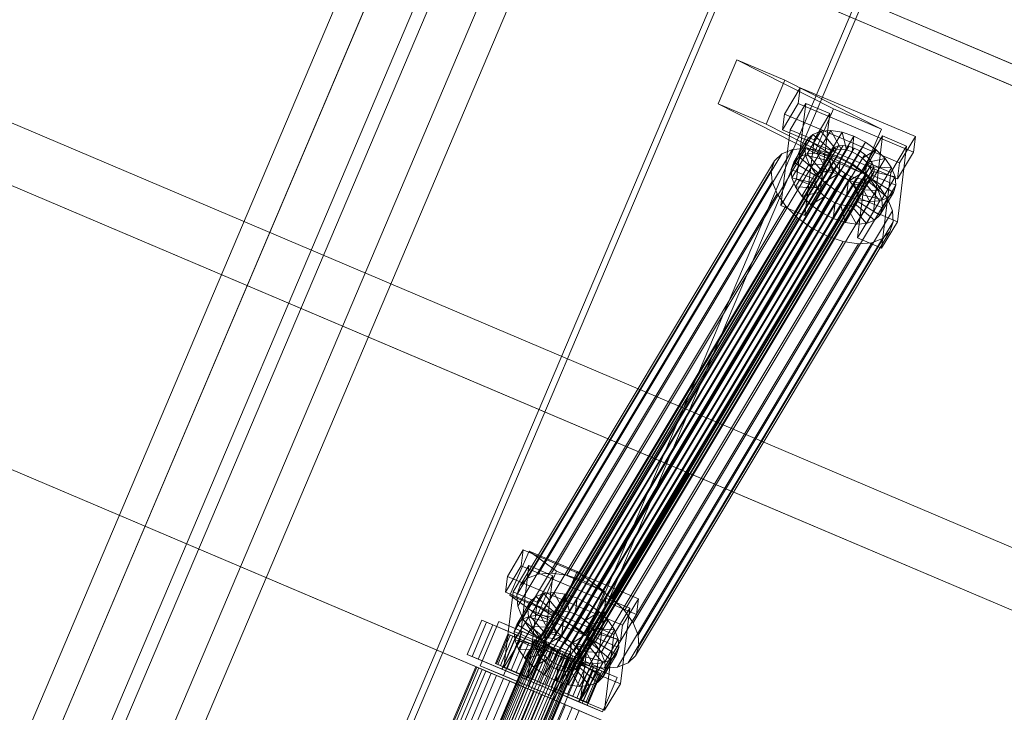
# Model space of a CAD drawing. Header units: millimetres. Extents: x -4738 to 65662, y -68080 to 6847.
# Tile 563 of 656: x 21537 to 21907, y -19517 to -19256. Entities that reach past the tile are written whole.
import ezdxf

# ---------------------------------------------------------------- set-up
doc = ezdxf.new("R2010")
doc.units = ezdxf.units.MM
doc.layers.add('superior_C10', color=7, linetype='Continuous', lineweight=0)

msp = doc.modelspace()

# ---------------------------------------------------------------- linework, layer by layer
at = {"layer": 'superior_C10'}
for p, q in [((27880.277, -21988.995), (18436.834, -17980.274)), ((18437.764, -17980.669), (27881.207, -21989.39)), ((22204.479, -19397.664), (21087.245, -18923.401)), ((21088.482, -18923.926), (22205.716, -19398.189)), ((22162.491, -19387.988), (21080.319, -18928.609)), ((21089.546, -18932.526), (22171.718, -19391.905)), ((21265.087, -20198.505), (21801.771, -18934.224)), ((22198.476, -19403.264), (21116.304, -18943.884)), ((21123.686, -18947.018), (22205.858, -19406.397)), ((21837.671, -18949.463), (21300.986, -20213.744)), ((21787.69, -19426.281), (20903.637, -19051.002)), ((20904.735, -19051.469), (21788.789, -19426.748)), ((21328.705, -20048.639), (21738.154, -19084.09)), ((21774.053, -19099.329), (21364.604, -20063.878)), ((20852.621, -19136.135), (21736.674, -19511.413)), ((21737.773, -19511.88), (20853.72, -19136.601)), ((21691.786, -19166.448), (21355.742, -19958.075)), ((21717.1, -19177.193), (21381.056, -19968.821)), ((21385.658, -19970.775), (21721.702, -19179.147)), ((21410.972, -19981.52), (21747.016, -19189.893)), ((21477.157, -20004.184), (21809.293, -19221.761)), ((21811.508, -19222.701), (21479.371, -20005.124)), ((21855.105, -19241.208), (21522.969, -20023.631)), ((21525.183, -20024.571), (21857.32, -19242.148)), ((21799.799, -19287.787), (21806.879, -19271.239)), ((21806.879, -19271.239), (21824.915, -19278.896)), ((21806.879, -19271.239), (21843.151, -19289.753)), ((21824.915, -19278.896), (21817.835, -19295.443)), ((21824.915, -19278.896), (21861.188, -19297.409)), ((21824.724, -19291.733), (21830.676, -19281.801)), ((21830.676, -19281.801), (21829.952, -19287.725)), ((21830.676, -19281.801), (21873.983, -19300.128)), ((21817.835, -19295.443), (21799.799, -19287.787)), ((21836.072, -19306.3), (21799.799, -19287.787)), ((21829.952, -19287.725), (21824, -19297.657)), ((21826.852, -19297.618), (21832.803, -19287.685)), ((21832.803, -19287.685), (21829.328, -19316.12)), ((21873.259, -19306.052), (21829.952, -19287.725)), ((21832.803, -19287.685), (21841.826, -19291.504)), ((21843.151, -19289.753), (21836.072, -19306.3)), ((21861.188, -19297.409), (21843.151, -19289.753)), ((21824, -19297.657), (21824.724, -19291.733)), ((21868.031, -19310.06), (21824.724, -19291.733)), ((21841.826, -19291.504), (21835.874, -19301.436)), ((21838.351, -19319.938), (21841.826, -19291.504)), ((21817.835, -19295.443), (21854.108, -19313.956)), ((21823.376, -19326.052), (21826.852, -19297.618)), ((21824, -19297.657), (21867.307, -19315.984)), ((21835.874, -19301.436), (21826.852, -19297.618)), ((21838.366, -19298.134), (21833.265, -19306.647)), ((21835.357, -19299.312), (21838.366, -19298.134)), ((21842.135, -19297.848), (21837.034, -19306.361)), ((21838.366, -19298.134), (21842.135, -19297.848)), ((21844.234, -19305.023), (21838.366, -19298.134)), ((21846.019, -19304.887), (21842.135, -19297.848)), ((21842.135, -19297.848), (21846.407, -19298.473)), ((21854.108, -19313.956), (21861.188, -19297.409)), ((21833.313, -19301.302), (21828.211, -19309.815)), ((21835.357, -19299.312), (21830.256, -19307.826)), ((21832.373, -19303.968), (21833.313, -19301.302)), ((21835.874, -19301.436), (21832.399, -19329.87)), ((21833.313, -19301.302), (21835.357, -19299.312)), ((21841.84, -19306.523), (21833.313, -19301.302)), ((21842.809, -19305.581), (21835.357, -19299.312)), ((21846.407, -19298.473), (21841.306, -19306.986)), ((21850.891, -19299.967), (21845.789, -19308.481)), ((21848.043, -19305.183), (21846.407, -19298.473)), ((21846.407, -19298.473), (21850.891, -19299.967)), ((21850.167, -19305.891), (21850.891, -19299.967)), ((21850.891, -19299.967), (21855.281, -19302.228)), ((21855.723, -19309.836), (21861.675, -19299.904)), ((21861.675, -19299.904), (21858.2, -19328.338)), ((21861.675, -19299.904), (21870.697, -19303.722)), ((21873.983, -19300.128), (21868.031, -19310.06)), ((21873.259, -19306.052), (21873.983, -19300.128)), ((21842.691, -19305.105), (21731.732, -19490.267)), ((21827.809, -19305.076), (21732.155, -19464.699)), ((21843.659, -19304.162), (21732.7, -19489.325)), ((21845.084, -19303.604), (21734.125, -19488.766)), ((21846.87, -19303.468), (21735.911, -19488.631)), ((21832.847, -19304.694), (21737.193, -19464.317)), ((21848.893, -19303.765), (21737.934, -19488.927)), ((21851.017, -19304.472), (21740.058, -19489.635)), ((21853.096, -19305.543), (21742.138, -19490.706)), ((21838.558, -19305.53), (21742.904, -19465.153)), ((21823.786, -19306.651), (21827.809, -19305.076)), ((21827.271, -19312.481), (21832.373, -19303.968)), ((21827.809, -19305.076), (21832.847, -19304.694)), ((21832.601, -19307.128), (21832.373, -19303.968)), ((21832.373, -19303.968), (21841.395, -19307.786)), ((21832.847, -19304.694), (21838.558, -19305.53)), ((21837.707, -19314.094), (21842.809, -19305.581)), ((21838.558, -19305.53), (21844.552, -19307.527)), ((21839.133, -19313.536), (21844.234, -19305.023)), ((21840.918, -19313.4), (21846.019, -19304.887)), ((21842.809, -19305.581), (21841.84, -19306.523)), ((21842.245, -19306.367), (21842.691, -19305.105)), ((21842.691, -19305.105), (21843.659, -19304.162)), ((21844.234, -19305.023), (21842.809, -19305.581)), ((21842.941, -19313.697), (21848.043, -19305.183)), ((21843.659, -19304.162), (21845.084, -19303.604)), ((21846.019, -19304.887), (21844.234, -19305.023)), ((21845.084, -19303.604), (21846.87, -19303.468)), ((21848.043, -19305.183), (21846.019, -19304.887)), ((21846.87, -19303.468), (21848.893, -19303.765)), ((21850.167, -19305.891), (21848.043, -19305.183)), ((21848.893, -19303.765), (21851.017, -19304.472)), ((21855.281, -19302.228), (21850.179, -19310.742)), ((21851.017, -19304.472), (21853.096, -19305.543)), ((21852.246, -19306.962), (21855.281, -19302.228)), ((21853.096, -19305.543), (21854.99, -19306.905)), ((21854.14, -19308.324), (21859.278, -19305.103)), ((21859.278, -19305.103), (21854.176, -19313.616)), ((21855.281, -19302.228), (21859.278, -19305.103)), ((21859.278, -19305.103), (21862.609, -19308.394)), ((21870.697, -19303.722), (21864.745, -19313.654)), ((21867.222, -19332.156), (21870.697, -19303.722)), ((21821.053, -19309.311), (21725.399, -19468.934)), ((21823.786, -19306.651), (21728.132, -19466.274)), ((21731.286, -19491.53), (21842.245, -19306.367)), ((21842.353, -19307.864), (21731.394, -19493.027)), ((21843.007, -19309.493), (21732.049, -19494.656)), ((21854.99, -19306.905), (21744.031, -19492.067)), ((21856.568, -19308.464), (21745.609, -19493.626)), ((21844.552, -19307.527), (21748.898, -19467.15)), ((21819.796, -19312.875), (21821.053, -19309.311)), ((21821.053, -19309.311), (21823.786, -19306.651)), ((21832.601, -19307.128), (21827.499, -19315.642)), ((21830.256, -19307.826), (21828.211, -19309.815)), ((21833.265, -19306.647), (21830.256, -19307.826)), ((21830.256, -19307.826), (21837.707, -19314.094)), ((21841.503, -19309.283), (21832.601, -19307.128)), ((21833.982, -19310.568), (21832.601, -19307.128)), ((21837.034, -19306.361), (21833.265, -19306.647)), ((21833.265, -19306.647), (21839.133, -19313.536)), ((21836.072, -19306.3), (21854.108, -19313.956)), ((21841.395, -19307.786), (21836.294, -19316.299)), ((21836.402, -19317.796), (21841.503, -19309.283)), ((21836.739, -19315.037), (21841.84, -19306.523)), ((21841.306, -19306.986), (21837.034, -19306.361)), ((21837.034, -19306.361), (21840.918, -19313.4)), ((21845.789, -19308.481), (21841.306, -19306.986)), ((21841.306, -19306.986), (21842.941, -19313.697)), ((21841.84, -19306.523), (21841.395, -19307.786)), ((21841.395, -19307.786), (21841.503, -19309.283)), ((21841.503, -19309.283), (21842.157, -19310.912)), ((21842.353, -19307.864), (21842.245, -19306.367)), ((21843.007, -19309.493), (21842.353, -19307.864)), ((21844.163, -19311.144), (21843.007, -19309.493)), ((21844.552, -19307.527), (21850.421, -19310.55)), ((21845.065, -19314.404), (21850.167, -19305.891)), ((21845.789, -19308.481), (21845.065, -19314.404)), ((21850.179, -19310.742), (21845.789, -19308.481)), ((21847.145, -19315.475), (21852.246, -19306.962)), ((21849.038, -19316.837), (21854.14, -19308.324)), ((21852.246, -19306.962), (21850.167, -19305.891)), ((21854.14, -19308.324), (21852.246, -19306.962)), ((21855.718, -19309.883), (21854.14, -19308.324)), ((21854.99, -19306.905), (21856.568, -19308.464)), ((21855.718, -19309.883), (21862.609, -19308.394)), ((21856.568, -19308.464), (21857.723, -19310.114)), ((21862.609, -19308.394), (21857.508, -19316.907)), ((21862.609, -19308.394), (21865.049, -19311.878)), ((21867.307, -19315.984), (21873.259, -19306.052)), ((21724.142, -19472.498), (21819.796, -19312.875)), ((21844.163, -19311.144), (21733.204, -19496.306)), ((21845.741, -19312.703), (21734.782, -19497.865)), ((21857.723, -19310.114), (21746.765, -19495.277)), ((21858.377, -19311.743), (21747.419, -19496.906)), ((21850.421, -19310.55), (21754.766, -19470.173)), ((21820.101, -19317.1), (21819.796, -19312.875)), ((21828.211, -19309.815), (21827.271, -19312.481)), ((21836.294, -19316.299), (21827.271, -19312.481)), ((21827.271, -19312.481), (21827.499, -19315.642)), ((21828.211, -19309.815), (21836.739, -19315.037)), ((21833.982, -19310.568), (21828.88, -19319.081)), ((21842.157, -19310.912), (21833.982, -19310.568)), ((21836.421, -19314.052), (21833.982, -19310.568)), ((21843.313, -19312.563), (21836.421, -19314.052)), ((21837.056, -19319.426), (21842.157, -19310.912)), ((21838.211, -19321.076), (21843.313, -19312.563)), ((21842.157, -19310.912), (21843.313, -19312.563)), ((21843.313, -19312.563), (21844.891, -19314.122)), ((21845.741, -19312.703), (21844.163, -19311.144)), ((21847.634, -19314.064), (21845.741, -19312.703)), ((21850.179, -19310.742), (21847.145, -19315.475)), ((21854.176, -19313.616), (21850.179, -19310.742)), ((21850.421, -19310.55), (21855.764, -19314.392)), ((21850.616, -19318.396), (21855.718, -19309.883)), ((21851.772, -19320.046), (21856.873, -19311.533)), ((21852.248, -19338.27), (21855.723, -19309.836)), ((21852.426, -19321.675), (21857.527, -19313.162)), ((21856.873, -19311.533), (21855.718, -19309.883)), ((21864.745, -19313.654), (21855.723, -19309.836)), ((21857.527, -19313.162), (21856.873, -19311.533)), ((21856.873, -19311.533), (21865.049, -19311.878)), ((21857.635, -19314.659), (21857.527, -19313.162)), ((21857.527, -19313.162), (21866.43, -19315.317)), ((21857.723, -19310.114), (21858.377, -19311.743)), ((21858.377, -19311.743), (21858.486, -19313.24)), ((21865.049, -19311.878), (21859.947, -19320.391)), ((21865.049, -19311.878), (21866.43, -19315.317)), ((21868.031, -19310.06), (21867.307, -19315.984)), ((21847.634, -19314.064), (21736.676, -19499.227)), ((21849.714, -19315.135), (21738.755, -19500.298)), ((21851.838, -19315.843), (21740.879, -19501.005)), ((21853.861, -19316.139), (21742.902, -19501.302)), ((21855.646, -19316.004), (21744.688, -19501.166)), ((21857.072, -19315.445), (21746.113, -19500.608)), ((21858.04, -19314.503), (21747.081, -19499.665)), ((21858.486, -19313.24), (21747.527, -19498.403)), ((21855.764, -19314.392), (21760.11, -19474.015)), ((21829.328, -19316.12), (21823.376, -19326.052)), ((21827.499, -19315.642), (21836.402, -19317.796)), ((21827.499, -19315.642), (21828.88, -19319.081)), ((21838.351, -19319.938), (21829.328, -19316.12)), ((21836.421, -19314.052), (21831.319, -19322.565)), ((21836.294, -19316.299), (21836.739, -19315.037)), ((21836.402, -19317.796), (21836.294, -19316.299)), ((21839.753, -19317.343), (21836.421, -19314.052)), ((21836.739, -19315.037), (21837.707, -19314.094)), ((21837.707, -19314.094), (21839.133, -19313.536)), ((21839.133, -19313.536), (21840.918, -19313.4)), ((21844.891, -19314.122), (21839.753, -19317.343)), ((21839.789, -19322.635), (21844.891, -19314.122)), ((21840.918, -19313.4), (21842.941, -19313.697)), ((21841.683, -19323.996), (21846.784, -19315.483)), ((21842.941, -19313.697), (21845.065, -19314.404)), ((21846.784, -19315.483), (21843.75, -19320.217)), ((21843.762, -19325.067), (21848.864, -19316.554)), ((21844.891, -19314.122), (21846.784, -19315.483)), ((21845.065, -19314.404), (21847.145, -19315.475)), ((21846.784, -19315.483), (21848.864, -19316.554)), ((21847.145, -19315.475), (21849.038, -19316.837)), ((21849.714, -19315.135), (21847.634, -19314.064)), ((21848.864, -19316.554), (21848.14, -19322.478)), ((21848.864, -19316.554), (21850.987, -19317.262)), ((21854.176, -19313.616), (21849.038, -19316.837)), ((21849.038, -19316.837), (21850.616, -19318.396)), ((21851.838, -19315.843), (21849.714, -19315.135)), ((21857.508, -19316.907), (21850.616, -19318.396)), ((21851.12, -19325.378), (21856.222, -19316.864)), ((21853.861, -19316.139), (21851.838, -19315.843)), ((21852.088, -19324.435), (21857.19, -19315.922)), ((21852.534, -19323.172), (21857.635, -19314.659)), ((21855.646, -19316.004), (21853.861, -19316.139)), ((21857.508, -19316.907), (21854.176, -19313.616)), ((21854.796, -19317.422), (21856.222, -19316.864)), ((21857.072, -19315.445), (21855.646, -19316.004)), ((21855.764, -19314.392), (21860.218, -19318.792)), ((21856.222, -19316.864), (21857.19, -19315.922)), ((21856.222, -19316.864), (21863.673, -19323.133)), ((21858.04, -19314.503), (21857.072, -19315.445)), ((21857.19, -19315.922), (21857.635, -19314.659)), ((21857.19, -19315.922), (21865.717, -19321.143)), ((21859.947, -19320.391), (21857.508, -19316.907)), ((21857.635, -19314.659), (21866.658, -19318.477)), ((21858.486, -19313.24), (21858.04, -19314.503)), ((21864.745, -19313.654), (21861.27, -19342.088)), ((21866.43, -19315.317), (21861.328, -19323.83)), ((21866.43, -19315.317), (21866.658, -19318.477)), ((21820.101, -19317.1), (21724.447, -19476.723)), ((21860.218, -19318.792), (21764.564, -19478.415)), ((21821.947, -19321.698), (21820.101, -19317.1)), ((21828.88, -19319.081), (21837.056, -19319.426)), ((21828.88, -19319.081), (21831.319, -19322.565)), ((21832.399, -19329.87), (21838.351, -19319.938)), ((21839.753, -19317.343), (21834.651, -19325.856)), ((21837.056, -19319.426), (21836.402, -19317.796)), ((21838.211, -19321.076), (21837.056, -19319.426)), ((21843.75, -19320.217), (21838.648, -19328.73)), ((21843.75, -19320.217), (21839.753, -19317.343)), ((21848.14, -19322.478), (21843.75, -19320.217)), ((21845.886, -19325.775), (21850.987, -19317.262)), ((21847.909, -19326.071), (21853.011, -19317.558)), ((21849.695, -19325.936), (21854.796, -19317.422)), ((21850.616, -19318.396), (21851.772, -19320.046)), ((21850.987, -19317.262), (21852.623, -19323.972)), ((21850.987, -19317.262), (21853.011, -19317.558)), ((21859.947, -19320.391), (21851.772, -19320.046)), ((21851.772, -19320.046), (21852.426, -19321.675)), ((21853.011, -19317.558), (21854.796, -19317.422)), ((21853.011, -19317.558), (21856.895, -19324.597)), ((21854.796, -19317.422), (21860.664, -19324.311)), ((21861.328, -19323.83), (21859.947, -19320.391)), ((21860.218, -19318.792), (21863.479, -19323.449)), ((21866.658, -19318.477), (21861.556, -19326.99)), ((21866.658, -19318.477), (21865.717, -19321.143)), ((21821.947, -19321.698), (21726.293, -19481.321)), ((21863.479, -19323.449), (21767.825, -19483.072)), ((21825.208, -19326.355), (21821.947, -19321.698)), ((21831.319, -19322.565), (21838.211, -19321.076)), ((21831.319, -19322.565), (21834.651, -19325.856)), ((21834.651, -19325.856), (21839.789, -19322.635)), ((21839.789, -19322.635), (21838.211, -19321.076)), ((21838.648, -19328.73), (21841.683, -19323.996)), ((21841.683, -19323.996), (21839.789, -19322.635)), ((21843.762, -19325.067), (21841.683, -19323.996)), ((21848.14, -19322.478), (21843.038, -19330.991)), ((21852.623, -19323.972), (21847.522, -19332.485)), ((21852.623, -19323.972), (21848.14, -19322.478)), ((21852.534, -19323.172), (21852.088, -19324.435)), ((21861.328, -19323.83), (21852.426, -19321.675)), ((21852.426, -19321.675), (21852.534, -19323.172)), ((21861.556, -19326.99), (21852.534, -19323.172)), ((21856.895, -19324.597), (21852.623, -19323.972)), ((21860.664, -19324.311), (21855.562, -19332.824)), ((21860.664, -19324.311), (21856.895, -19324.597)), ((21863.673, -19323.133), (21858.572, -19331.646)), ((21865.717, -19321.143), (21860.616, -19329.656)), ((21863.673, -19323.133), (21860.664, -19324.311)), ((21861.556, -19326.99), (21861.328, -19323.83)), ((21863.479, -19323.449), (21865.325, -19328.047)), ((21865.717, -19321.143), (21863.673, -19323.133)), ((21825.208, -19326.355), (21729.554, -19485.978)), ((21823.376, -19326.052), (21832.399, -19329.87)), ((21829.662, -19330.755), (21825.208, -19326.355)), ((21834.651, -19325.856), (21838.648, -19328.73)), ((21843.038, -19330.991), (21843.762, -19325.067)), ((21845.886, -19325.775), (21843.762, -19325.067)), ((21847.522, -19332.485), (21845.886, -19325.775)), ((21847.909, -19326.071), (21845.886, -19325.775)), ((21849.695, -19325.936), (21847.909, -19326.071)), ((21851.794, -19333.11), (21847.909, -19326.071)), ((21851.12, -19325.378), (21849.695, -19325.936)), ((21855.562, -19332.824), (21849.695, -19325.936)), ((21852.088, -19324.435), (21851.12, -19325.378)), ((21858.572, -19331.646), (21851.12, -19325.378)), ((21856.895, -19324.597), (21851.794, -19333.11)), ((21860.616, -19329.656), (21852.088, -19324.435)), ((21860.616, -19329.656), (21861.556, -19326.99)), ((21829.662, -19330.755), (21734.008, -19490.378)), ((21865.325, -19328.047), (21769.671, -19487.67)), ((21835.006, -19334.597), (21829.662, -19330.755)), ((21838.648, -19328.73), (21843.038, -19330.991)), ((21843.038, -19330.991), (21847.522, -19332.485)), ((21858.2, -19328.338), (21852.248, -19338.27)), ((21855.562, -19332.824), (21858.572, -19331.646)), ((21867.222, -19332.156), (21858.2, -19328.338)), ((21858.572, -19331.646), (21860.616, -19329.656)), ((21865.325, -19328.047), (21865.63, -19332.272)), ((21835.006, -19334.597), (21739.351, -19494.22)), ((21865.63, -19332.272), (21769.976, -19491.895)), ((21840.874, -19337.62), (21835.006, -19334.597)), ((21847.522, -19332.485), (21851.794, -19333.11)), ((21851.794, -19333.11), (21855.562, -19332.824)), ((21861.27, -19342.088), (21867.222, -19332.156)), ((21865.63, -19332.272), (21864.373, -19335.836)), ((21840.874, -19337.62), (21745.22, -19497.243)), ((21861.64, -19338.496), (21765.986, -19498.119)), ((21864.373, -19335.836), (21768.719, -19495.459)), ((21846.868, -19339.617), (21840.874, -19337.62)), ((21852.248, -19338.27), (21861.27, -19342.088)), ((21861.64, -19338.496), (21857.617, -19340.071)), ((21864.373, -19335.836), (21861.64, -19338.496)), ((21846.868, -19339.617), (21751.214, -19499.24)), ((21852.579, -19340.453), (21756.925, -19500.076)), ((21857.617, -19340.071), (21761.963, -19499.694)), ((21852.579, -19340.453), (21846.868, -19339.617)), ((21857.617, -19340.071), (21852.579, -19340.453)), ((21787.69, -19426.281), (21736.674, -19511.413)), ((21737.773, -19511.88), (21788.789, -19426.748)), ((22671.743, -19801.56), (21787.69, -19426.281)), ((21788.789, -19426.748), (21787.69, -19426.281)), ((21788.789, -19426.748), (22672.842, -19802.026)), ((21720.567, -19465.545), (21726.519, -19455.612)), ((21721.525, -19472.576), (21728.704, -19456.09)), ((21726.519, -19455.612), (21725.795, -19461.536)), ((21726.519, -19455.612), (21769.826, -19473.94)), ((21728.704, -19456.09), (21746.74, -19463.746)), ((21728.704, -19456.09), (21739.044, -19463.595)), ((21725.795, -19461.536), (21719.843, -19471.468)), ((21722.695, -19471.429), (21728.647, -19461.497)), ((21728.647, -19461.497), (21725.171, -19489.931)), ((21769.102, -19479.864), (21725.795, -19461.536)), ((21732.155, -19464.699), (21728.132, -19466.274)), ((21728.647, -19461.497), (21737.669, -19465.315)), ((21739.044, -19463.595), (21731.865, -19480.081)), ((21737.193, -19464.317), (21732.155, -19464.699)), ((21742.904, -19465.153), (21737.193, -19464.317)), ((21757.08, -19471.251), (21739.044, -19463.595)), ((21746.74, -19463.746), (21739.561, -19480.232)), ((21746.74, -19463.746), (21757.08, -19471.251)), ((21719.843, -19471.468), (21720.567, -19465.545)), ((21763.874, -19483.872), (21720.567, -19465.545)), ((21728.132, -19466.274), (21725.399, -19468.934)), ((21737.669, -19465.315), (21731.717, -19475.247)), ((21734.194, -19493.75), (21737.669, -19465.315)), ((21748.898, -19467.15), (21742.904, -19465.153)), ((21754.766, -19470.173), (21748.898, -19467.15)), ((21719.22, -19499.863), (21722.695, -19471.429)), ((21719.843, -19471.468), (21763.15, -19489.796)), ((21731.717, -19475.247), (21722.695, -19471.429)), ((21725.399, -19468.934), (21724.142, -19472.498)), ((21734.21, -19471.946), (21729.108, -19480.459)), ((21731.2, -19473.124), (21734.21, -19471.946)), ((21737.978, -19471.66), (21732.877, -19480.173)), ((21734.21, -19471.946), (21737.978, -19471.66)), ((21740.077, -19478.834), (21734.21, -19471.946)), ((21742.25, -19472.285), (21737.149, -19480.798)), ((21741.863, -19478.699), (21737.978, -19471.66)), ((21737.978, -19471.66), (21742.25, -19472.285)), ((21743.886, -19478.995), (21742.25, -19472.285)), ((21742.25, -19472.285), (21746.734, -19473.779)), ((21749.901, -19487.737), (21757.08, -19471.251)), ((21760.11, -19474.015), (21754.766, -19470.173)), ((21739.561, -19480.232), (21721.525, -19472.576)), ((21731.865, -19480.081), (21721.525, -19472.576)), ((21729.156, -19475.114), (21724.055, -19483.627)), ((21724.142, -19472.498), (21724.447, -19476.723)), ((21731.2, -19473.124), (21726.099, -19481.637)), ((21728.216, -19477.78), (21729.156, -19475.114)), ((21731.717, -19475.247), (21728.242, -19503.682)), ((21729.156, -19475.114), (21731.2, -19473.124)), ((21737.684, -19480.335), (21729.156, -19475.114)), ((21738.652, -19479.392), (21731.2, -19473.124)), ((21746.734, -19473.779), (21741.632, -19482.292)), ((21746.01, -19479.703), (21746.734, -19473.779)), ((21751.124, -19476.04), (21746.022, -19484.553)), ((21746.734, -19473.779), (21751.124, -19476.04)), ((21748.089, -19480.774), (21751.124, -19476.04)), ((21751.124, -19476.04), (21755.121, -19478.914)), ((21751.566, -19483.647), (21757.518, -19473.715)), ((21757.518, -19473.715), (21754.043, -19502.15)), ((21757.518, -19473.715), (21766.54, -19477.533)), ((21764.564, -19478.415), (21760.11, -19474.015)), ((21769.826, -19473.94), (21763.874, -19483.872)), ((21769.102, -19479.864), (21769.826, -19473.94)), ((21723.114, -19486.293), (21728.216, -19477.78)), ((21724.447, -19476.723), (21726.293, -19481.321)), ((21728.444, -19480.94), (21728.216, -19477.78)), ((21728.216, -19477.78), (21737.238, -19481.598)), ((21733.55, -19487.906), (21738.652, -19479.392)), ((21734.976, -19487.348), (21740.077, -19478.834)), ((21736.761, -19487.212), (21741.863, -19478.699)), ((21738.652, -19479.392), (21737.684, -19480.335)), ((21740.077, -19478.834), (21738.652, -19479.392)), ((21738.785, -19487.508), (21743.886, -19478.995)), ((21741.863, -19478.699), (21740.077, -19478.834)), ((21740.908, -19488.216), (21746.01, -19479.703)), ((21743.886, -19478.995), (21741.863, -19478.699)), ((21746.01, -19479.703), (21743.886, -19478.995)), ((21748.089, -19480.774), (21746.01, -19479.703)), ((21749.983, -19482.135), (21755.121, -19478.914)), ((21755.121, -19478.914), (21750.019, -19487.427)), ((21755.121, -19478.914), (21758.453, -19482.205)), ((21766.54, -19477.533), (21760.588, -19487.465)), ((21763.065, -19505.968), (21766.54, -19477.533)), ((21767.825, -19483.072), (21764.564, -19478.415)), ((21705.426, -19494.889), (21710.896, -19482.002)), ((21712.742, -19482.786), (21707.271, -19495.673)), ((21710.331, -19499.144), (21717.364, -19482.575)), ((21710.896, -19482.002), (21754.183, -19500.378)), ((21710.896, -19482.002), (21712.742, -19482.786)), ((21756.029, -19501.161), (21712.742, -19482.786)), ((21717.364, -19482.575), (21735.401, -19490.232)), ((21717.364, -19482.575), (21726.149, -19486.304)), ((21728.444, -19480.94), (21723.342, -19489.453)), ((21726.099, -19481.637), (21724.055, -19483.627)), ((21729.108, -19480.459), (21726.099, -19481.637)), ((21726.099, -19481.637), (21733.55, -19487.906)), ((21726.293, -19481.321), (21729.554, -19485.978)), ((21737.346, -19483.095), (21728.444, -19480.94)), ((21729.825, -19484.379), (21728.444, -19480.94)), ((21732.877, -19480.173), (21729.108, -19480.459)), ((21729.108, -19480.459), (21734.976, -19487.348)), ((21731.865, -19480.081), (21749.901, -19487.737)), ((21737.238, -19481.598), (21732.137, -19490.111)), ((21732.245, -19491.608), (21737.346, -19483.095)), ((21732.582, -19488.848), (21737.684, -19480.335)), ((21737.149, -19480.798), (21732.877, -19480.173)), ((21732.877, -19480.173), (21736.761, -19487.212)), ((21741.632, -19482.292), (21737.149, -19480.798)), ((21737.149, -19480.798), (21738.785, -19487.508)), ((21737.684, -19480.335), (21737.238, -19481.598)), ((21737.238, -19481.598), (21737.346, -19483.095)), ((21737.346, -19483.095), (21738, -19484.724)), ((21739.561, -19480.232), (21749.901, -19487.737)), ((21741.632, -19482.292), (21740.908, -19488.216)), ((21746.022, -19484.553), (21741.632, -19482.292)), ((21742.988, -19489.287), (21748.089, -19480.774)), ((21744.881, -19490.648), (21749.983, -19482.135)), ((21749.983, -19482.135), (21748.089, -19480.774)), ((21751.561, -19483.694), (21749.983, -19482.135)), ((21751.561, -19483.694), (21758.453, -19482.205)), ((21758.453, -19482.205), (21753.351, -19490.718)), ((21758.453, -19482.205), (21760.892, -19485.689)), ((21763.15, -19489.796), (21769.102, -19479.864)), ((21769.671, -19487.67), (21767.825, -19483.072)), ((21709.608, -19496.665), (21715.078, -19483.778)), ((21715.078, -19483.778), (21724.096, -19487.606)), ((21715.078, -19483.778), (21723.936, -19487.538)), ((21726.149, -19486.304), (21719.115, -19502.873)), ((21724.055, -19483.627), (21723.114, -19486.293)), ((21732.137, -19490.111), (21723.114, -19486.293)), ((21723.114, -19486.293), (21723.342, -19489.453)), ((21724.055, -19483.627), (21732.582, -19488.848)), ((21729.825, -19484.379), (21724.723, -19492.892)), ((21744.185, -19493.961), (21726.149, -19486.304)), ((21729.554, -19485.978), (21734.008, -19490.378)), ((21738, -19484.724), (21729.825, -19484.379)), ((21732.264, -19487.863), (21729.825, -19484.379)), ((21739.156, -19486.374), (21732.264, -19487.863)), ((21732.899, -19493.237), (21738, -19484.724)), ((21734.054, -19494.887), (21739.156, -19486.374)), ((21734.976, -19487.348), (21736.761, -19487.212)), ((21736.761, -19487.212), (21738.785, -19487.508)), ((21738, -19484.724), (21739.156, -19486.374)), ((21739.156, -19486.374), (21740.734, -19487.933)), ((21746.022, -19484.553), (21742.988, -19489.287)), ((21750.019, -19487.427), (21746.022, -19484.553)), ((21746.459, -19492.207), (21751.561, -19483.694)), ((21747.615, -19493.858), (21752.716, -19485.344)), ((21748.091, -19512.082), (21751.566, -19483.647)), ((21748.269, -19495.487), (21753.37, -19486.974)), ((21752.716, -19485.344), (21751.561, -19483.694)), ((21760.588, -19487.465), (21751.566, -19483.647)), ((21753.37, -19486.974), (21752.716, -19485.344)), ((21752.716, -19485.344), (21760.892, -19485.689)), ((21753.478, -19488.471), (21753.37, -19486.974)), ((21753.37, -19486.974), (21762.273, -19489.128)), ((21760.892, -19485.689), (21755.79, -19494.202)), ((21760.892, -19485.689), (21762.273, -19489.128)), ((21763.874, -19483.872), (21763.15, -19489.796)), ((21730.751, -19489.344), (21615.089, -19761.811)), ((21615.242, -19761.876), (21730.904, -19489.409)), ((21731.161, -19489.518), (21615.499, -19761.986)), ((21731.61, -19489.709), (21615.949, -19762.176)), ((21732.107, -19489.92), (21616.445, -19762.387)), ((21732.822, -19490.223), (21617.16, -19762.691)), ((21733.524, -19490.521), (21617.862, -19762.989)), ((21734.456, -19490.917), (21618.794, -19763.384)), ((21720.781, -19487.285), (21716.092, -19498.331)), ((21716.415, -19498.468), (21721.104, -19487.422)), ((21721.647, -19487.652), (21716.958, -19498.698)), ((21722.596, -19488.055), (21717.907, -19499.101)), ((21723.936, -19487.538), (21718.465, -19500.425)), ((21724.096, -19487.606), (21718.626, -19500.493)), ((21723.644, -19488.5), (21718.955, -19499.546)), ((21725.171, -19489.931), (21719.22, -19499.863)), ((21725.153, -19489.141), (21720.464, -19500.187)), ((21729.969, -19491.185), (21720.781, -19487.285)), ((21720.781, -19487.285), (21721.647, -19487.652)), ((21721.104, -19487.422), (21720.781, -19487.285)), ((21722.596, -19488.055), (21721.104, -19487.422)), ((21721.104, -19487.422), (21730.122, -19491.25)), ((21730.379, -19491.359), (21721.647, -19487.652)), ((21721.647, -19487.652), (21723.644, -19488.5)), ((21726.635, -19489.77), (21721.946, -19500.816)), ((21730.829, -19491.55), (21722.596, -19488.055)), ((21725.153, -19489.141), (21722.596, -19488.055)), ((21723.342, -19489.453), (21732.245, -19491.608)), ((21723.342, -19489.453), (21724.723, -19492.892)), ((21731.325, -19491.761), (21723.644, -19488.5)), ((21723.644, -19488.5), (21726.635, -19489.77)), ((21728.602, -19490.605), (21723.913, -19501.651)), ((21732.954, -19491.366), (21723.936, -19487.538)), ((21732.954, -19491.366), (21724.096, -19487.606)), ((21732.04, -19492.064), (21725.153, -19489.141)), ((21728.602, -19490.605), (21725.153, -19489.141)), ((21734.194, -19493.75), (21725.171, -19489.931)), ((21732.742, -19492.362), (21726.635, -19489.77)), ((21726.635, -19489.77), (21730.417, -19491.375)), ((21732.264, -19487.863), (21727.163, -19496.376)), ((21735.401, -19490.232), (21728.367, -19506.801)), ((21733.674, -19492.758), (21728.602, -19490.605)), ((21732.708, -19492.348), (21728.602, -19490.605)), ((21730.751, -19489.344), (21731.161, -19489.518)), ((21730.904, -19489.409), (21730.751, -19489.344)), ((21731.61, -19489.709), (21730.904, -19489.409)), ((21731.161, -19489.518), (21732.107, -19489.92)), ((21731.732, -19490.267), (21731.286, -19491.53)), ((21732.822, -19490.223), (21731.61, -19489.709)), ((21732.7, -19489.325), (21731.732, -19490.267)), ((21732.107, -19489.92), (21733.524, -19490.521)), ((21732.137, -19490.111), (21732.582, -19488.848)), ((21732.245, -19491.608), (21732.137, -19490.111)), ((21735.596, -19491.154), (21732.264, -19487.863)), ((21732.582, -19488.848), (21733.55, -19487.906)), ((21734.125, -19488.766), (21732.7, -19489.325)), ((21734.456, -19490.917), (21732.822, -19490.223)), ((21733.524, -19490.521), (21735.315, -19491.282)), ((21733.55, -19487.906), (21734.976, -19487.348)), ((21734.008, -19490.378), (21739.351, -19494.22)), ((21735.911, -19488.631), (21734.125, -19488.766)), ((21736.4, -19491.742), (21734.456, -19490.917)), ((21735.401, -19490.232), (21744.185, -19493.961)), ((21740.734, -19487.933), (21735.596, -19491.154)), ((21735.632, -19496.446), (21740.734, -19487.933)), ((21737.934, -19488.927), (21735.911, -19488.631)), ((21737.526, -19497.808), (21742.627, -19489.295)), ((21740.058, -19489.635), (21737.934, -19488.927)), ((21738.785, -19487.508), (21740.908, -19488.216)), ((21742.627, -19489.295), (21739.593, -19494.028)), ((21739.605, -19498.879), (21744.707, -19490.366)), ((21742.138, -19490.706), (21740.058, -19489.635)), ((21740.734, -19487.933), (21742.627, -19489.295)), ((21740.908, -19488.216), (21742.988, -19489.287)), ((21744.031, -19492.067), (21742.138, -19490.706)), ((21742.627, -19489.295), (21744.707, -19490.366)), ((21742.988, -19489.287), (21744.881, -19490.648)), ((21744.707, -19490.366), (21743.983, -19496.289)), ((21744.707, -19490.366), (21746.831, -19491.073)), ((21750.019, -19487.427), (21744.881, -19490.648)), ((21744.881, -19490.648), (21746.459, -19492.207)), ((21753.351, -19490.718), (21746.459, -19492.207)), ((21746.963, -19499.189), (21752.065, -19490.676)), ((21747.932, -19498.247), (21753.033, -19489.733)), ((21748.377, -19496.984), (21753.478, -19488.471)), ((21753.351, -19490.718), (21750.019, -19487.427)), ((21750.639, -19491.234), (21752.065, -19490.676)), ((21752.065, -19490.676), (21753.033, -19489.733)), ((21752.065, -19490.676), (21759.516, -19496.944)), ((21753.033, -19489.733), (21753.478, -19488.471)), ((21753.033, -19489.733), (21761.561, -19494.955)), ((21755.79, -19494.202), (21753.351, -19490.718)), ((21753.478, -19488.471), (21762.501, -19492.289)), ((21760.588, -19487.465), (21757.113, -19515.9)), ((21762.273, -19489.128), (21757.171, -19497.642)), ((21762.273, -19489.128), (21762.501, -19492.289)), ((21769.976, -19491.895), (21769.671, -19487.67)), ((21735.315, -19491.282), (21619.654, -19763.749)), ((21736.4, -19491.742), (21620.739, -19764.21)), ((21737.359, -19492.15), (21621.698, -19764.617)), ((21738.524, -19492.644), (21622.862, -19765.111)), ((21739.517, -19493.065), (21623.855, -19765.532)), ((21740.681, -19493.56), (21625.019, -19766.027)), ((21741.64, -19493.967), (21625.978, -19766.434)), ((21742.725, -19494.427), (21627.063, -19766.895)), ((21724.723, -19492.892), (21732.899, -19493.237)), ((21724.723, -19492.892), (21727.163, -19496.376)), ((21725.28, -19502.231), (21729.969, -19491.185)), ((21730.122, -19491.25), (21725.433, -19502.296)), ((21725.69, -19502.405), (21730.379, -19491.359)), ((21730.417, -19491.375), (21725.728, -19502.421)), ((21726.14, -19502.596), (21730.829, -19491.55)), ((21726.636, -19502.807), (21731.325, -19491.761)), ((21727.351, -19503.11), (21732.04, -19492.064)), ((21727.484, -19504.253), (21732.954, -19491.366)), ((21732.708, -19492.348), (21728.019, -19503.394)), ((21728.053, -19503.408), (21732.742, -19492.362)), ((21728.242, -19503.682), (21734.194, -19493.75)), ((21728.985, -19503.804), (21733.674, -19492.758)), ((21729.845, -19504.169), (21734.534, -19493.123)), ((21730.379, -19491.359), (21729.969, -19491.185)), ((21729.969, -19491.185), (21730.122, -19491.25)), ((21734.733, -19493.207), (21730.044, -19504.253)), ((21730.122, -19491.25), (21730.829, -19491.55)), ((21731.325, -19491.761), (21730.379, -19491.359)), ((21734.534, -19493.123), (21730.417, -19491.375)), ((21730.417, -19491.375), (21734.733, -19493.207)), ((21735.596, -19491.154), (21730.494, -19499.667)), ((21730.829, -19491.55), (21732.04, -19492.064)), ((21730.93, -19504.629), (21735.619, -19493.583)), ((21731.286, -19491.53), (21731.394, -19493.027)), ((21732.742, -19492.362), (21731.325, -19491.761)), ((21731.394, -19493.027), (21732.049, -19494.656)), ((21731.889, -19505.037), (21736.578, -19493.991)), ((21732.04, -19492.064), (21733.674, -19492.758)), ((21732.049, -19494.656), (21733.204, -19496.306)), ((21732.899, -19493.237), (21732.245, -19491.608)), ((21737.191, -19494.251), (21732.502, -19505.297)), ((21735.619, -19493.583), (21732.708, -19492.348)), ((21737.191, -19494.251), (21732.708, -19492.348)), ((21734.534, -19493.123), (21732.742, -19492.362)), ((21734.054, -19494.887), (21732.899, -19493.237)), ((21733.053, -19505.531), (21737.742, -19494.485)), ((21733.674, -19492.758), (21735.619, -19493.583)), ((21739.593, -19494.028), (21734.491, -19502.542)), ((21736.578, -19493.991), (21734.534, -19493.123)), ((21736.578, -19493.991), (21734.733, -19493.207)), ((21734.733, -19493.207), (21739.287, -19495.14)), ((21735.315, -19491.282), (21737.359, -19492.15)), ((21739.593, -19494.028), (21735.596, -19491.154)), ((21735.619, -19493.583), (21737.742, -19494.485)), ((21738.524, -19492.644), (21736.4, -19491.742)), ((21738.735, -19494.906), (21736.578, -19493.991)), ((21737.151, -19510.529), (21744.185, -19493.961)), ((21737.742, -19494.485), (21737.191, -19494.251)), ((21741.745, -19496.184), (21737.191, -19494.251)), ((21737.359, -19492.15), (21739.517, -19493.065)), ((21737.742, -19494.485), (21739.9, -19495.401)), ((21740.681, -19493.56), (21738.524, -19492.644)), ((21739.351, -19494.22), (21745.22, -19497.243)), ((21739.517, -19493.065), (21741.64, -19493.967)), ((21743.983, -19496.289), (21739.593, -19494.028)), ((21742.725, -19494.427), (21740.681, -19493.56)), ((21741.64, -19493.967), (21743.585, -19494.792)), ((21741.729, -19499.587), (21746.831, -19491.073)), ((21744.517, -19495.188), (21742.725, -19494.427)), ((21743.753, -19499.883), (21748.854, -19491.37)), ((21745.609, -19493.626), (21744.031, -19492.067)), ((21745.538, -19499.747), (21750.639, -19491.234)), ((21746.765, -19495.277), (21745.609, -19493.626)), ((21746.459, -19492.207), (21747.615, -19493.858)), ((21746.831, -19491.073), (21748.466, -19497.784)), ((21746.831, -19491.073), (21748.854, -19491.37)), ((21755.79, -19494.202), (21747.615, -19493.858)), ((21747.615, -19493.858), (21748.269, -19495.487)), ((21748.854, -19491.37), (21750.639, -19491.234)), ((21748.854, -19491.37), (21752.738, -19498.409)), ((21750.639, -19491.234), (21756.507, -19498.123)), ((21757.171, -19497.642), (21755.79, -19494.202)), ((21762.501, -19492.289), (21757.399, -19500.802)), ((21762.501, -19492.289), (21761.561, -19494.955)), ((21768.719, -19495.459), (21769.976, -19491.895)), ((21743.585, -19494.792), (21627.923, -19767.259)), ((21744.517, -19495.188), (21628.855, -19767.655)), ((21745.219, -19495.486), (21629.557, -19767.953)), ((21745.934, -19495.789), (21630.272, -19768.257)), ((21746.43, -19496), (21630.768, -19768.467)), ((21746.88, -19496.191), (21631.218, -19768.658)), ((21747.137, -19496.3), (21631.475, -19768.767)), ((21747.29, -19496.365), (21631.628, -19768.832)), ((21748.713, -19513.265), (21705.426, -19494.889)), ((21707.271, -19495.673), (21705.426, -19494.889)), ((21707.271, -19495.673), (21750.558, -19514.048)), ((21718.626, -19500.493), (21709.608, -19496.665)), ((21718.465, -19500.425), (21709.608, -19496.665)), ((21716.958, -19498.698), (21716.092, -19498.331)), ((21716.092, -19498.331), (21725.28, -19502.231)), ((21716.092, -19498.331), (21716.415, -19498.468)), ((21727.163, -19496.376), (21734.054, -19494.887)), ((21727.163, -19496.376), (21730.494, -19499.667)), ((21730.494, -19499.667), (21735.632, -19496.446)), ((21733.204, -19496.306), (21734.782, -19497.865)), ((21734.046, -19505.952), (21738.735, -19494.906)), ((21735.632, -19496.446), (21734.054, -19494.887)), ((21734.491, -19502.542), (21737.526, -19497.808)), ((21739.287, -19495.14), (21734.598, -19506.186)), ((21734.782, -19497.865), (21736.676, -19499.227)), ((21735.211, -19506.447), (21739.9, -19495.401)), ((21737.526, -19497.808), (21735.632, -19496.446)), ((21736.17, -19506.854), (21740.859, -19495.808)), ((21741.745, -19496.184), (21737.056, -19507.23)), ((21737.255, -19507.314), (21741.944, -19496.268)), ((21739.605, -19498.879), (21737.526, -19497.808)), ((21738.114, -19507.679), (21742.803, -19496.633)), ((21738.465, -19508.915), (21743.936, -19496.028)), ((21740.859, -19495.808), (21738.735, -19494.906)), ((21738.735, -19494.906), (21739.287, -19495.14)), ((21743.983, -19496.289), (21738.881, -19504.803)), ((21739.046, -19508.075), (21743.735, -19497.029)), ((21743.769, -19497.043), (21739.08, -19508.089)), ((21739.287, -19495.14), (21743.769, -19497.043)), ((21739.748, -19508.373), (21744.437, -19497.327)), ((21739.9, -19495.401), (21741.745, -19496.184)), ((21739.9, -19495.401), (21741.944, -19496.268)), ((21740.463, -19508.676), (21745.152, -19497.63)), ((21742.803, -19496.633), (21740.859, -19495.808)), ((21740.859, -19495.808), (21743.769, -19497.043)), ((21740.96, -19508.887), (21745.649, -19497.841)), ((21746.06, -19498.016), (21741.371, -19509.062)), ((21741.409, -19509.078), (21746.098, -19498.032)), ((21741.666, -19509.187), (21746.355, -19498.141)), ((21746.06, -19498.016), (21741.745, -19496.184)), ((21741.819, -19509.252), (21746.508, -19498.206)), ((21741.944, -19496.268), (21746.06, -19498.016)), ((21741.944, -19496.268), (21743.735, -19497.029)), ((21744.437, -19497.327), (21742.803, -19496.633)), ((21742.803, -19496.633), (21747.875, -19498.786)), ((21748.466, -19497.784), (21743.365, -19506.297)), ((21743.585, -19494.792), (21745.219, -19495.486)), ((21743.735, -19497.029), (21749.842, -19499.621)), ((21743.735, -19497.029), (21745.152, -19497.63)), ((21743.769, -19497.043), (21747.875, -19498.786)), ((21743.936, -19496.028), (21752.954, -19499.856)), ((21743.936, -19496.028), (21752.794, -19499.788)), ((21748.466, -19497.784), (21743.983, -19496.289)), ((21745.649, -19497.841), (21744.437, -19497.327)), ((21744.437, -19497.327), (21751.324, -19500.25)), ((21745.934, -19495.789), (21744.517, -19495.188)), ((21745.152, -19497.63), (21752.834, -19500.891)), ((21745.152, -19497.63), (21746.098, -19498.032)), ((21745.219, -19495.486), (21746.43, -19496)), ((21745.22, -19497.243), (21751.214, -19499.24)), ((21746.355, -19498.141), (21745.649, -19497.841)), ((21745.649, -19497.841), (21753.882, -19501.336)), ((21746.88, -19496.191), (21745.934, -19495.789)), ((21749.842, -19499.621), (21746.06, -19498.016)), ((21746.098, -19498.032), (21754.831, -19501.739)), ((21746.098, -19498.032), (21746.508, -19498.206)), ((21746.508, -19498.206), (21746.355, -19498.141)), ((21746.355, -19498.141), (21755.373, -19501.969)), ((21746.43, -19496), (21747.137, -19496.3)), ((21746.508, -19498.206), (21755.697, -19502.106)), ((21747.419, -19496.906), (21746.765, -19495.277)), ((21747.29, -19496.365), (21746.88, -19496.191)), ((21747.932, -19498.247), (21746.963, -19499.189)), ((21747.137, -19496.3), (21747.29, -19496.365)), ((21747.527, -19498.403), (21747.419, -19496.906)), ((21748.377, -19496.984), (21747.932, -19498.247)), ((21756.459, -19503.468), (21747.932, -19498.247)), ((21757.171, -19497.642), (21748.269, -19495.487)), ((21748.269, -19495.487), (21748.377, -19496.984)), ((21757.399, -19500.802), (21748.377, -19496.984)), ((21752.738, -19498.409), (21748.466, -19497.784)), ((21756.507, -19498.123), (21751.406, -19506.636)), ((21756.507, -19498.123), (21752.738, -19498.409)), ((21759.516, -19496.944), (21754.415, -19505.458)), ((21761.561, -19494.955), (21756.459, -19503.468)), ((21759.516, -19496.944), (21756.507, -19498.123)), ((21757.399, -19500.802), (21757.171, -19497.642)), ((21761.561, -19494.955), (21759.516, -19496.944)), ((21761.963, -19499.694), (21765.986, -19498.119)), ((21765.986, -19498.119), (21768.719, -19495.459)), ((21708.648, -19499.516), (21607.053, -19738.846)), ((21607.486, -19739.029), (21709.081, -19499.7)), ((21709.806, -19500.008), (21608.211, -19739.337)), ((21711.074, -19500.546), (21609.48, -19739.876)), ((21712.475, -19501.141), (21610.881, -19740.47)), ((21714.493, -19501.998), (21612.899, -19741.327)), ((21708.648, -19499.516), (21709.806, -19500.008)), ((21709.081, -19499.7), (21708.648, -19499.516)), ((21711.074, -19500.546), (21709.081, -19499.7)), ((21709.806, -19500.008), (21712.475, -19501.141)), ((21728.367, -19506.801), (21710.331, -19499.144)), ((21719.115, -19502.873), (21710.331, -19499.144)), ((21714.493, -19501.998), (21711.074, -19500.546)), ((21712.475, -19501.141), (21716.474, -19502.839)), ((21719.104, -19503.955), (21714.493, -19501.998)), ((21725.433, -19502.296), (21716.415, -19498.468)), ((21716.415, -19498.468), (21717.907, -19499.101)), ((21718.955, -19499.546), (21716.958, -19498.698)), ((21716.958, -19498.698), (21725.69, -19502.405)), ((21717.907, -19499.101), (21726.14, -19502.596)), ((21717.907, -19499.101), (21720.464, -19500.187)), ((21718.465, -19500.425), (21727.484, -19504.253)), ((21718.626, -19500.493), (21727.484, -19504.253)), ((21721.946, -19500.816), (21718.955, -19499.546)), ((21718.955, -19499.546), (21726.636, -19502.807)), ((21719.22, -19499.863), (21728.242, -19503.682)), ((21720.464, -19500.187), (21727.351, -19503.11)), ((21720.464, -19500.187), (21723.913, -19501.651)), ((21725.728, -19502.421), (21721.946, -19500.816)), ((21721.946, -19500.816), (21728.053, -19503.408)), ((21723.913, -19501.651), (21728.985, -19503.804)), ((21723.913, -19501.651), (21728.019, -19503.394)), ((21730.494, -19499.667), (21734.491, -19502.542)), ((21736.676, -19499.227), (21738.755, -19500.298)), ((21738.755, -19500.298), (21740.879, -19501.005)), ((21738.881, -19504.803), (21739.605, -19498.879)), ((21741.729, -19499.587), (21739.605, -19498.879)), ((21740.879, -19501.005), (21742.902, -19501.302)), ((21743.365, -19506.297), (21741.729, -19499.587)), ((21743.753, -19499.883), (21741.729, -19499.587)), ((21742.902, -19501.302), (21744.688, -19501.166)), ((21747.875, -19498.786), (21743.186, -19509.832)), ((21745.538, -19499.747), (21743.753, -19499.883)), ((21747.637, -19506.922), (21743.753, -19499.883)), ((21744.688, -19501.166), (21746.113, -19500.608)), ((21749.842, -19499.621), (21745.153, -19510.667)), ((21746.963, -19499.189), (21745.538, -19499.747)), ((21751.406, -19506.636), (21745.538, -19499.747)), ((21746.113, -19500.608), (21747.081, -19499.665)), ((21751.324, -19500.25), (21746.635, -19511.296)), ((21754.415, -19505.458), (21746.963, -19499.189)), ((21747.081, -19499.665), (21747.527, -19498.403)), ((21752.794, -19499.788), (21747.323, -19512.675)), ((21752.954, -19499.856), (21747.484, -19512.743)), ((21752.738, -19498.409), (21747.637, -19506.922)), ((21747.875, -19498.786), (21751.324, -19500.25)), ((21752.834, -19500.891), (21748.145, -19511.937)), ((21754.183, -19500.378), (21748.713, -19513.265)), ((21753.882, -19501.336), (21749.193, -19512.382)), ((21752.834, -19500.891), (21749.842, -19499.621)), ((21754.831, -19501.739), (21750.142, -19512.785)), ((21750.558, -19514.048), (21756.029, -19501.161)), ((21755.373, -19501.969), (21750.684, -19513.015)), ((21751.214, -19499.24), (21756.925, -19500.076)), ((21751.324, -19500.25), (21753.882, -19501.336)), ((21761.812, -19503.616), (21752.794, -19499.788)), ((21754.831, -19501.739), (21752.834, -19500.891)), ((21761.812, -19503.616), (21752.954, -19499.856)), ((21753.882, -19501.336), (21755.373, -19501.969)), ((21756.029, -19501.161), (21754.183, -19500.378)), ((21755.697, -19502.106), (21754.831, -19501.739)), ((21755.373, -19501.969), (21755.697, -19502.106)), ((21756.459, -19503.468), (21757.399, -19500.802)), ((21756.925, -19500.076), (21761.963, -19499.694)), ((21716.474, -19502.839), (21614.88, -19742.168)), ((21719.104, -19503.955), (21617.509, -19743.284)), ((21721.531, -19504.985), (21619.936, -19744.314)), ((21716.474, -19502.839), (21721.531, -19504.985)), ((21724.593, -19506.285), (21719.104, -19503.955)), ((21719.115, -19502.873), (21737.151, -19510.529)), ((21721.531, -19504.985), (21727.3, -19507.434)), ((21725.28, -19502.231), (21725.69, -19502.405)), ((21725.433, -19502.296), (21725.28, -19502.231)), ((21726.14, -19502.596), (21725.433, -19502.296)), ((21725.69, -19502.405), (21726.636, -19502.807)), ((21730.044, -19504.253), (21725.728, -19502.421)), ((21725.728, -19502.421), (21729.845, -19504.169)), ((21727.351, -19503.11), (21726.14, -19502.596)), ((21726.636, -19502.807), (21728.053, -19503.408)), ((21728.985, -19503.804), (21727.351, -19503.11)), ((21728.019, -19503.394), (21730.93, -19504.629)), ((21728.019, -19503.394), (21732.502, -19505.297)), ((21728.053, -19503.408), (21729.845, -19504.169)), ((21730.93, -19504.629), (21728.985, -19503.804)), ((21729.845, -19504.169), (21731.889, -19505.037)), ((21734.598, -19506.186), (21730.044, -19504.253)), ((21730.044, -19504.253), (21731.889, -19505.037)), ((21733.053, -19505.531), (21730.93, -19504.629)), ((21731.889, -19505.037), (21734.046, -19505.952)), ((21732.502, -19505.297), (21733.053, -19505.531)), ((21732.502, -19505.297), (21737.056, -19507.23)), ((21735.211, -19506.447), (21733.053, -19505.531)), ((21734.491, -19502.542), (21738.881, -19504.803)), ((21738.881, -19504.803), (21743.365, -19506.297)), ((21754.043, -19502.15), (21748.091, -19512.082)), ((21755.697, -19502.106), (21751.008, -19513.152)), ((21751.406, -19506.636), (21754.415, -19505.458)), ((21763.065, -19505.968), (21754.043, -19502.15)), ((21754.415, -19505.458), (21756.459, -19503.468)), ((21756.341, -19516.503), (21761.812, -19503.616)), ((21724.593, -19506.285), (21622.998, -19745.614)), ((21727.3, -19507.434), (21625.705, -19746.763)), ((21730.586, -19508.829), (21628.991, -19748.158)), ((21730.586, -19508.829), (21724.593, -19506.285)), ((21727.3, -19507.434), (21733.388, -19510.018)), ((21728.367, -19506.801), (21737.151, -19510.529)), ((21736.674, -19511.413), (21730.586, -19508.829)), ((21734.598, -19506.186), (21734.046, -19505.952)), ((21734.046, -19505.952), (21736.17, -19506.854)), ((21739.08, -19508.089), (21734.598, -19506.186)), ((21737.056, -19507.23), (21735.211, -19506.447)), ((21737.255, -19507.314), (21735.211, -19506.447)), ((21739.08, -19508.089), (21736.17, -19506.854)), ((21736.17, -19506.854), (21738.114, -19507.679)), ((21737.056, -19507.23), (21741.371, -19509.062)), ((21741.371, -19509.062), (21737.255, -19507.314)), ((21739.046, -19508.075), (21737.255, -19507.314)), ((21743.186, -19509.832), (21738.114, -19507.679)), ((21738.114, -19507.679), (21739.748, -19508.373)), ((21747.484, -19512.743), (21738.465, -19508.915)), ((21747.323, -19512.675), (21738.465, -19508.915)), ((21745.153, -19510.667), (21739.046, -19508.075)), ((21740.463, -19508.676), (21739.046, -19508.075)), ((21743.186, -19509.832), (21739.08, -19508.089)), ((21746.635, -19511.296), (21739.748, -19508.373)), ((21739.748, -19508.373), (21740.96, -19508.887)), ((21748.145, -19511.937), (21740.463, -19508.676)), ((21741.409, -19509.078), (21740.463, -19508.676)), ((21749.193, -19512.382), (21740.96, -19508.887)), ((21740.96, -19508.887), (21741.666, -19509.187)), ((21741.371, -19509.062), (21745.153, -19510.667)), ((21750.142, -19512.785), (21741.409, -19509.078)), ((21741.819, -19509.252), (21741.409, -19509.078)), ((21750.684, -19513.015), (21741.666, -19509.187)), ((21741.666, -19509.187), (21741.819, -19509.252)), ((21751.008, -19513.152), (21741.819, -19509.252)), ((21743.365, -19506.297), (21747.637, -19506.922)), ((21747.637, -19506.922), (21751.406, -19506.636)), ((21757.113, -19515.9), (21763.065, -19505.968)), ((21733.388, -19510.018), (21631.793, -19749.348)), ((21736.674, -19511.413), (21635.079, -19750.743)), ((21739.38, -19512.562), (21637.786, -19751.891)), ((21736.674, -19511.413), (21685.877, -19631.078)), ((21686.976, -19631.544), (21737.773, -19511.88)), ((21733.388, -19510.018), (21739.38, -19512.562)), ((21736.674, -19511.413), (22620.727, -19886.692)), ((21742.443, -19513.862), (21736.674, -19511.413)), ((22621.826, -19887.158), (21737.773, -19511.88)), ((21739.38, -19512.562), (21744.869, -19514.892)), ((21746.635, -19511.296), (21743.186, -19509.832)), ((21745.153, -19510.667), (21748.145, -19511.937)), ((21749.193, -19512.382), (21746.635, -19511.296)), ((21747.323, -19512.675), (21756.341, -19516.503)), ((21747.484, -19512.743), (21756.341, -19516.503)), ((21748.091, -19512.082), (21757.113, -19515.9)), ((21748.145, -19511.937), (21750.142, -19512.785)), ((21750.684, -19513.015), (21749.193, -19512.382)), ((21750.142, -19512.785), (21751.008, -19513.152)), ((21751.008, -19513.152), (21750.684, -19513.015)), ((21742.443, -19513.862), (21640.848, -19753.191)), ((21744.869, -19514.892), (21643.275, -19754.221)), ((21747.499, -19516.008), (21645.904, -19755.338)), ((21747.499, -19516.008), (21742.443, -19513.862)), ((21744.869, -19514.892), (21749.48, -19516.85)), ((21751.498, -19517.706), (21747.499, -19516.008)), ((21748.713, -19513.265), (21750.558, -19514.048))]:
    msp.add_line(p, q, dxfattribs=at)

doc.saveas('drawing.dxf')
